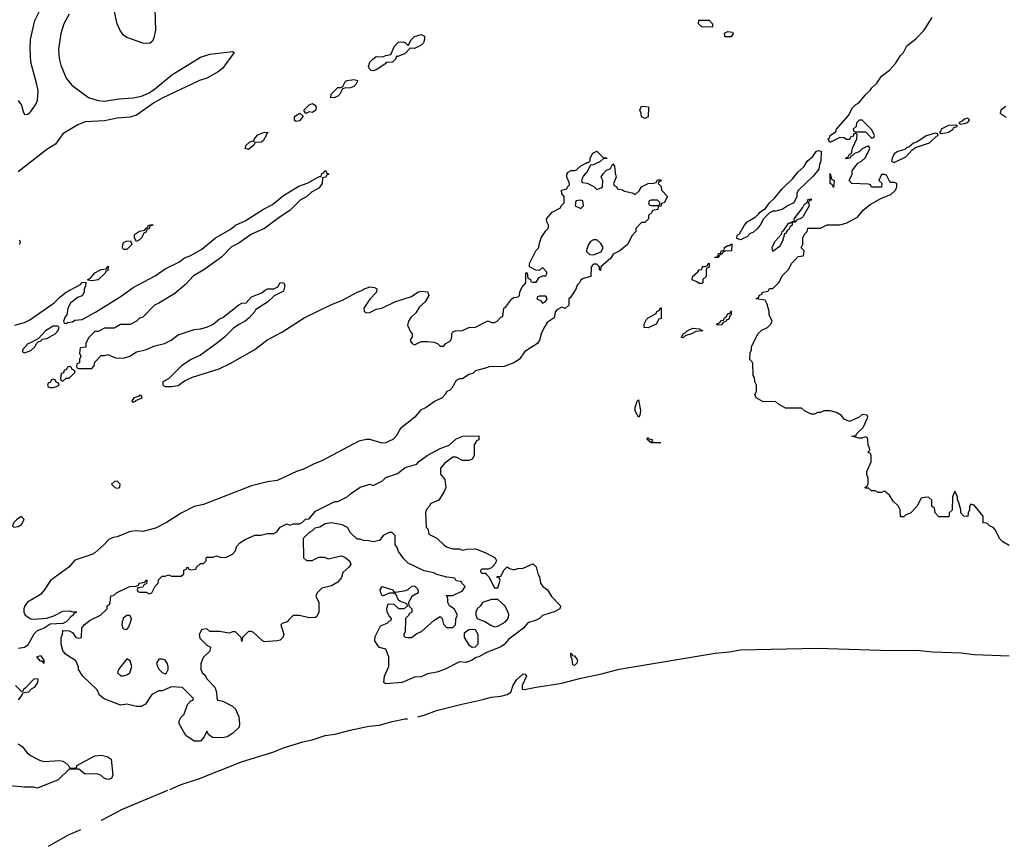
# Model space of a CAD drawing. Header units: inches. Extents: x 2293880 to 2522759, y 823965 to 1006879.
# Tile 298 of 325: x 2507080 to 2513239, y 858585 to 863755. Entities that reach past the tile are written whole.
import ezdxf

# ---------------------------------------------------------------- set-up
doc = ezdxf.new("R2010")
doc.units = ezdxf.units.IN
doc.header["$MEASUREMENT"] = 0
for name, color, linetype in [('C5805', 7, 'Continuous'), ('C5806', 7, 'Continuous'), ('C5815', 7, 'Continuous'), ('C5816', 7, 'Continuous')]:
    doc.layers.add(name, color=color, linetype=linetype)

msp = doc.modelspace()

# ---------------------------------------------------------------- linework, layer by layer
at = {"layer": 'C5805', "color": 5, "elevation": 20}
for points in [[(2507381.2, 860000), (2507371.2, 859988.9), (2507350, 859978), (2507270, 859975.3), (2507232, 859950), (2507187.9, 859932.1), (2507167.3, 859912.7), (2507130, 859844), (2507110, 859829.2), (2507070, 859822)], [(2508762, 860000), (2508752, 859990), (2508722, 859978), (2508714, 859970), (2508731.3, 859910), (2508724.7, 859890), (2508710, 859875.3), (2508690, 859869.3), (2508610, 859864), (2508598, 859870), (2508543.1, 859923.1), (2508530, 859928.7), (2508511.6, 859928.4), (2508474, 859890), (2508470, 859866), (2508466, 859890), (2508430, 859926), (2508410, 859926), (2508390, 859918), (2508330, 859928), (2508270, 859928), (2508250, 859946), (2508218, 859942), (2508202, 859910), (2508206, 859886), (2508250, 859842), (2508274, 859830), (2508270, 859806), (2508232, 859770), (2508223.6, 859756.4), (2508212.7, 859727.3), (2508212.7, 859692.7), (2508222, 859670), (2508236.9, 859656.9), (2508252, 859630), (2508299.8, 859579.8), (2508311.3, 859550), (2508312.7, 859512.7), (2508318, 859498), (2508350, 859492), (2508410, 859462), (2508430, 859442), (2508450, 859394), (2508454, 859350), (2508452, 859330), (2508411.3, 859290), (2508378, 859270), (2508350, 859263.7), (2508285.6, 859265.6), (2508262, 859282), (2508250, 859306), (2508234, 859270), (2508210, 859242), (2508170, 859242), (2508118, 859278), (2508078, 859350), (2508078, 859370), (2508088, 859390), (2508109, 859411), (2508129, 859471), (2508150, 859494), (2508162, 859498), (2508166, 859510), (2508099, 859579), (2508030, 859582), (2507970, 859558), (2507950, 859558), (2507905.4, 859534.6), (2507866.4, 859473.6), (2507839.8, 859460.2), (2507810, 859459), (2507750, 859474), (2507710, 859468), (2507607.2, 859507.2), (2507579, 859530), (2507564, 859564), (2507475.3, 859650), (2507448, 859690), (2507447.3, 859707.3), (2507430, 859746), (2507366.3, 859786.3), (2507348.7, 859810), (2507338, 859850), (2507338, 859890), (2507348, 859910), (2507350, 859934), (2507390, 859932), (2507410, 859922), (2507430, 859892), (2507450, 859886), (2507466, 859890), (2507468, 859950), (2507482, 859970), (2507520.2, 859999.8), (2507520.7, 860000)], [(2507724, 860000), (2507721, 859990), (2507718, 859970), (2507724.7, 859950), (2507730, 859944.7), (2507750, 859942), (2507763.1, 859956.9), (2507776, 860000)], [(2510000, 859796.9), (2509952, 859770), (2509934, 859766), (2509910, 859749.3), (2509870, 859734), (2509830, 859738), (2509738, 859690), (2509690, 859675.1), (2509630, 859663.7), (2509590, 859645.1), (2509550, 859642.7), (2509472, 859610), (2509370, 859602), (2509358, 859610), (2509362, 859650), (2509388.7, 859710), (2509388, 859770), (2509370, 859818), (2509330, 859828), (2509320.2, 859840.2), (2509302, 859870), (2509303.1, 859896.9), (2509336.4, 859963.6), (2509379, 859981), (2509390, 859994), (2509402, 859998), (2509402.7, 860000)], [(2509493.7, 860000), (2509491.3, 859928.7), (2509482, 859910), (2509482, 859902), (2509490, 859894), (2509510, 859892), (2509530, 859892), (2509563.7, 859916.3), (2509592.5, 859927.5), (2509670, 859998), (2509673.3, 860000)], [(2509724.2, 860000), (2509730, 859974), (2509750, 859954), (2509790, 859954), (2509806, 859970), (2509807.1, 860000)], [(2509967.3, 860000), (2509990.7, 859990.7), (2510000, 859984.7)], [(2507054, 859590), (2507090, 859554), (2507102, 859558), (2507106, 859570), (2507120.4, 859579.6), (2507170, 859632), (2507190, 859634), (2507194, 859630), (2507192, 859610), (2507170, 859578), (2507151.6, 859568.4), (2507134, 859550), (2507098, 859542), (2507094, 859530), (2507070, 859502)], [(2509570, 859394.7), (2509610, 859405.9), (2509686.3, 859433.6), (2509845.7, 859474.3), (2509977.4, 859502.6), (2510000, 859509.5)], [(2508017.9, 858940.6), (2508089.3, 858970.8), (2508203.6, 859010), (2508466.7, 859113.3), (2508670, 859176.3), (2508730, 859200.9), (2508850, 859237.7), (2508909.5, 859250), (2508990, 859278), (2509050, 859285.7), (2509147.7, 859312.3), (2509263.5, 859336.5), (2509330, 859342.9), (2509410, 859365.9), (2509490, 859381.5), (2509505.1, 859382.2)], [(2507070, 859226.8), (2507096, 859210), (2507126, 859170), (2507151, 859150), (2507203.4, 859123.4), (2507230, 859115.5), (2507330, 859120.7), (2507350, 859117.3), (2507364.7, 859110), (2507384.7, 859090), (2507392.7, 859072.7), (2507427.3, 859072.7), (2507438, 859082), (2507438, 859090), (2507550, 859151), (2507590, 859156), (2507626.4, 859146.4), (2507651, 859130), (2507662, 859030), (2507654, 859010), (2507630, 859002), (2507610, 859008.7), (2507590, 859028.7), (2507570, 859035.3), (2507550, 859039), (2507490, 859035.3), (2507450, 859068), (2507390, 859068), (2507319.8, 859000.2), (2507190, 858949.2), (2507165.4, 858954.6), (2507110, 858954), (2507016.8, 858963.2)], [(2507589.7, 858747.7), (2507591.5, 858748.5), (2507723.5, 858816.5), (2508006.4, 858935.8)], [(2507259.2, 858584.9), (2507384.3, 858655.7), (2507461.6, 858690.3)]]:
    msp.add_lwpolyline(points, dxfattribs=at)
for points in [[(2509910, 859942), (2509890, 859938), (2509861, 859919), (2509861, 859890), (2509890, 859844.7), (2509910, 859831.3), (2509930, 859832), (2509948.4, 859851.6), (2509948, 859910), (2509930, 859938)], [(2507230, 859728), (2507222, 859742), (2507210, 859742), (2507186, 859770), (2507210, 859778), (2507231, 859750)], [(2507750, 859758), (2507698, 859690), (2507692, 859670), (2507711.6, 859651.6), (2507730, 859651.3), (2507750, 859658), (2507768, 859670), (2507782, 859710), (2507770, 859746)], [(2507970, 859755.3), (2507950, 859755.3), (2507936, 859730), (2507941, 859710), (2507950, 859692), (2507970, 859672), (2507990, 859664.7), (2507998, 859670), (2508008.4, 859691.6), (2508008.7, 859710), (2508002, 859730), (2507988.8, 859748.9)]]:
    msp.add_lwpolyline(points, close=True, dxfattribs=at)
at = {"layer": 'C5806', "color": 5, "elevation": 20}
for points in [[(2507070.3, 863250.3), (2507090, 863221), (2507100.4, 863180.4), (2507110, 863162.8), (2507130, 863163.8), (2507138, 863170), (2507150, 863180.5), (2507178.2, 863221.8), (2507190.9, 863250), (2507194.2, 863310), (2507187.6, 863350), (2507149.7, 863490.3), (2507144.4, 863575.6), (2507147.9, 863632.1), (2507175.1, 863750), (2507253.5, 863910)], [(2507922, 863890), (2507928.4, 863690), (2507918.8, 863641.2), (2507910, 863622), (2507893.7, 863606.3), (2507850, 863609.3), (2507750, 863643.6), (2507730, 863659.5), (2507708.6, 863688.6), (2507689.7, 863729.7), (2507670, 863815.3)], [(2507388.8, 863790), (2507356, 863730), (2507337.8, 863670), (2507322.3, 863570), (2507327.1, 863512.9), (2507337.4, 863470), (2507370.3, 863390), (2507405.6, 863345.6), (2507510, 863268.7), (2507570, 863250.3), (2507610, 863245.7), (2507700.7, 863259.3), (2507790, 863266), (2507842.2, 863277.8), (2507884.5, 863295.5), (2507921.6, 863318.4), (2508032.3, 863410), (2508210, 863520.3), (2508270, 863539.5), (2508410, 863556), (2508422, 863550), (2508347.3, 863450), (2508320.7, 863430), (2508250, 863389.6), (2508205.3, 863374.7), (2507970, 863264.7), (2507922.4, 863237.6), (2507810, 863157.4), (2507770, 863146), (2507690, 863139.1), (2507610, 863121.7), (2507490, 863116.4), (2507442.6, 863097.4), (2507350, 863040.5), (2507303.8, 862976.2), (2507250, 862943.1), (2507070, 862803)], [(2507050, 861844), (2507110, 861860.7), (2507142, 861878), (2507295.9, 861984.1), (2507330, 862020.7), (2507370, 862050.6), (2507460.4, 862099.6), (2507470, 862111), (2507494, 862114), (2507492, 862090), (2507482, 862070), (2507482, 862050), (2507471.2, 862028.9), (2507442, 862018), (2507398, 861982), (2507381, 861950), (2507374, 861910), (2507363.6, 861896.4), (2507354, 861870), (2507358, 861858), (2507370, 861854), (2507378, 861862), (2507410, 861866), (2507424.7, 861875.3), (2507470, 861881), (2507553.8, 861926.2), (2507714.2, 862025.8), (2507790, 862080.7), (2507927.3, 862152.7), (2507990, 862197.3), (2508078.4, 862241.6), (2508110, 862266.8), (2508150, 862280.7), (2508219.1, 862320.9), (2508304, 862390), (2508396.2, 862443.8), (2508430, 862470.5), (2508490, 862497.3), (2508604, 862570), (2508660.7, 862599.3), (2508730, 862654.8), (2508826.8, 862713.2), (2508884.7, 862735.3), (2508954, 862774), (2508966, 862774), (2508970, 862794), (2508982, 862798), (2508988.4, 862811.6), (2508994, 862810), (2508998, 862798), (2509014, 862790), (2508998, 862782), (2508994, 862770), (2508974, 862766), (2508971, 862730), (2508950, 862702), (2508904, 862676), (2508876, 862650), (2508834, 862626), (2508770, 862560.9), (2508702, 862518), (2508610, 862449.5), (2508530, 862414), (2508450, 862357.2), (2508404.9, 862335.1), (2508341, 862270), (2508231.3, 862190), (2508167.5, 862152.5), (2508118.5, 862101.5), (2508050, 862042), (2507950, 861982), (2507922, 861970), (2507850, 861895.3), (2507830, 861888.7), (2507810.6, 861869.4), (2507770, 861848.7), (2507710, 861848), (2507670, 861826), (2507610, 861826), (2507570, 861806), (2507550, 861806), (2507510, 861766), (2507494, 861730), (2507492.7, 861707.3), (2507458, 861702), (2507454, 861670), (2507462, 861650), (2507454, 861630), (2507454, 861610), (2507438, 861602), (2507434, 861590), (2507438, 861578), (2507450, 861574), (2507530, 861574), (2507546, 861590), (2507550, 861614), (2507590, 861654), (2507610, 861654), (2507630, 861662), (2507679.6, 861639.6), (2507730, 861638), (2507768.8, 861651.1), (2507810, 861678), (2507866, 861690), (2507925.2, 861714.8), (2507986, 861730), (2508028, 861750), (2508070, 861784.7), (2508170, 861818), (2508210, 861821), (2508250, 861831.3), (2508289, 861851), (2508330, 861884.7), (2508350, 861892), (2508450, 861972), (2508470, 861982), (2508495.3, 861984.7), (2508530, 862022), (2508594, 862046), (2508610, 862062), (2508630, 862072), (2508670, 862072), (2508695.3, 862084.7), (2508710, 862112), (2508732, 862110), (2508738, 862090), (2508730, 862058), (2508671.2, 862028.9), (2508630.6, 861989.4), (2508556.9, 861943.1), (2508551, 861930), (2508516, 861890), (2508490, 861869.3), (2508450, 861849.3), (2508415.5, 861824.5), (2508361, 861770), (2508310.8, 861730), (2508210, 861657.2), (2508152, 861630), (2508092, 861590), (2508011.2, 861508.9), (2507974, 861490), (2507974, 861470), (2507990, 861462), (2508030, 861461), (2508070, 861466.8), (2508110, 861496), (2508161.2, 861518.8), (2508328.3, 861571.7), (2508395.2, 861604.8), (2508550, 861692.7), (2508625.2, 861750), (2508719.7, 861800.3), (2508859, 861890), (2509030, 861973), (2509098.9, 862001.1), (2509190, 862050.7), (2509219.3, 862060.7), (2509230, 862070.8), (2509270, 862084.7), (2509299.6, 862079.6), (2509312.7, 862072.7), (2509312, 862052), (2509270, 862008), (2509232, 861950), (2509234, 861930), (2509250, 861922), (2509270, 861924.7), (2509310, 861944.7), (2509346, 861950), (2509426, 861990), (2509530, 862024.7), (2509569.3, 862050.7), (2509590, 862058), (2509630, 862054), (2509638, 862030), (2509616, 861990), (2509579.8, 861960.2), (2509557.3, 861922.7), (2509527.1, 861892.9), (2509511.3, 861870), (2509505.4, 861845.4), (2509523.6, 861803.6), (2509534, 861790), (2509534, 861770), (2509523.6, 861756.4), (2509523.6, 861743.6), (2509534, 861730), (2509550, 861722), (2509590, 861742), (2509630, 861742), (2509670, 861738), (2509694, 861730), (2509710, 861714), (2509730, 861714), (2509746, 861730), (2509773.6, 861746.4), (2509782, 861770), (2509782, 861790), (2509790, 861802), (2509806, 861810), (2509850, 861812), (2509890, 861831), (2509930, 861832), (2510000, 861867)], [(2507075.3, 862375.3), (2507082, 862370), (2507078, 862350)], [(2510000, 861578.3), (2509930, 861558), (2509915.3, 861544.7), (2509890, 861535.3), (2509850, 861508.7), (2509830, 861508), (2509810, 861498), (2509782, 861450), (2509770, 861438), (2509751.2, 861428.9), (2509742, 861410), (2509722, 861390), (2509673.7, 861366.3), (2509622, 861330), (2509587.5, 861312.5), (2509551, 861270), (2509462.5, 861197.5), (2509434, 861150), (2509414, 861130), (2509390, 861118), (2509370, 861109.6), (2509347, 861107), (2509270, 861129.3), (2509250, 861129.3), (2509201.4, 861118.6), (2508970, 860995.1), (2508922, 860978), (2508850, 860942), (2508810.4, 860929.6), (2508690, 860872.3), (2508630, 860863.7), (2508530, 860839.3), (2508230, 860722.4), (2508170, 860709.6), (2508090.3, 860669.7), (2507998.8, 860610), (2507930, 860574), (2507850, 860554.5), (2507810, 860558.4), (2507770, 860554.5), (2507690, 860520.7), (2507664.1, 860515.9), (2507636.3, 860503.7), (2507606, 860470), (2507550, 860421.2), (2507530.5, 860409.5), (2507424.7, 860375.3), (2507386.8, 860330), (2507272, 860248), (2507232.7, 860187.3), (2507210, 860160.7), (2507128.6, 860111.4), (2507111.9, 860088.1), (2507105.5, 860070), (2507105.5, 860050), (2507113.4, 860030), (2507150, 860008), (2507170, 860005.5), (2507250, 860011), (2507294, 860026), (2507350, 860054.8), (2507390, 860058), (2507410, 860052), (2507430, 860054), (2507434, 860050), (2507418, 860042), (2507414, 860030), (2507399.6, 860020.4), (2507381.2, 860000)], [(2507520.7, 860000), (2507586, 860030), (2507626, 860070), (2507626, 860090), (2507642, 860098), (2507646, 860110), (2507650, 860152), (2507667.3, 860152.7), (2507686, 860170), (2507766, 860210), (2507808, 860212), (2507822, 860218), (2507826, 860230), (2507862, 860238), (2507870, 860251.3), (2507874, 860250), (2507872.7, 860227.3), (2507858, 860222), (2507850, 860206), (2507818, 860202), (2507814, 860190), (2507818, 860178), (2507830, 860174), (2507870, 860174), (2507890, 860164.7), (2507906, 860170), (2507927.3, 860212.7), (2507946, 860230), (2507947.3, 860252.7), (2507970, 860274), (2507990, 860274), (2508010, 860282), (2508030, 860274), (2508090, 860274), (2508106, 860290), (2508107.3, 860312.7), (2508122, 860318), (2508130, 860334), (2508138, 860318), (2508150, 860314), (2508182, 860318), (2508186, 860330), (2508210, 860354), (2508230, 860354), (2508246, 860370), (2508246, 860390), (2508250, 860394), (2508290, 860394), (2508310, 860402), (2508332.7, 860392.7), (2508370, 860392), (2508410, 860412), (2508428, 860430), (2508438, 860462), (2508456.4, 860483.6), (2508490, 860504.7), (2508550, 860531), (2508588.4, 860531.6), (2508630, 860542), (2508670, 860542), (2508688, 860552), (2508710, 860582), (2508750, 860602), (2508770, 860594), (2508790, 860602), (2508830, 860602), (2508846, 860610), (2508868.4, 860631.6), (2508890, 860634), (2508930, 860682), (2509050, 860742), (2509070, 860742), (2509129, 860771), (2509148, 860790), (2509210, 860830.7), (2509270, 860850.6), (2509290, 860842), (2509350, 860871.3), (2509370, 860891), (2509443.1, 860916.9), (2509490, 860954.8), (2509564, 860976), (2509575.3, 860990), (2509628.7, 861030), (2509710, 861074), (2509766, 861094), (2509810, 861133.4), (2509850.7, 861150.7), (2509952.7, 861152.7), (2509952.7, 861127.3), (2509938, 861122), (2509923.6, 861096.4), (2509922, 861030), (2509910, 861006), (2509890, 860998), (2509850, 860999), (2509810, 861018), (2509790, 861018), (2509739.6, 860980.4), (2509712, 860950), (2509712.7, 860912.7), (2509739.6, 860879.6), (2509744.7, 860830), (2509735.3, 860804.7), (2509702, 860750), (2509651.6, 860728.4), (2509642, 860710), (2509622, 860690), (2509618, 860670), (2509622, 860582), (2509632, 860570), (2509638, 860538), (2509690, 860512), (2509732, 860470), (2509750, 860458), (2509790, 860444.7), (2509830, 860444.7), (2509850, 860438), (2509876.4, 860443.6), (2509930, 860444.7), (2509985.4, 860425.4), (2510000, 860417.9)], [(2509807.1, 860000), (2509807.3, 860007.3), (2509818, 860030), (2509798, 860070), (2509768.7, 860088.7), (2509758, 860110), (2509758, 860138), (2509748.8, 860151.1), (2509750, 860154), (2509790, 860154), (2509850, 860182), (2509866, 860210), (2509846, 860230), (2509842, 860242), (2509810, 860246), (2509802, 860262), (2509752, 860268), (2509690, 860285.2), (2509670, 860296), (2509608.8, 860308.9), (2509510, 860355.3), (2509483.2, 860383.2), (2509449.3, 860429.3), (2509438, 860458), (2509428, 860470), (2509428, 860530), (2509410, 860548), (2509390, 860548), (2509354, 860530), (2509330, 860498), (2509290, 860488.7), (2509263.6, 860496.4), (2509230, 860498), (2509210, 860506), (2509190, 860506), (2509150, 860546), (2509130, 860578), (2509096.4, 860596.4), (2509030, 860608), (2508990, 860602), (2508958, 860582), (2508926, 860574), (2508910, 860558), (2508890, 860548), (2508852, 860510), (2508854, 860390), (2508872.7, 860372.7), (2508910, 860372), (2508950, 860394), (2508987.3, 860392.7), (2509010, 860382), (2509090, 860401), (2509113.7, 860393.7), (2509142, 860370), (2509151, 860350), (2509138, 860330), (2509102, 860298), (2509092.8, 860267.2), (2509070, 860237.2), (2509030, 860214), (2508970, 860199), (2508941, 860170), (2508931.3, 860150), (2508950.8, 860110), (2508950.8, 860050), (2508938, 860022), (2508930, 860015.3), (2508890, 860013.2), (2508830, 860028.7), (2508790, 860028), (2508762, 860000)], [(2510000, 860318), (2509970, 860318), (2509962, 860310), (2509962, 860302), (2509970, 860294), (2509992.7, 860292.7), (2510000, 860284.9)], [(2509402.7, 860000), (2509406, 860010), (2509390, 860026), (2509379, 860050), (2509375.3, 860070), (2509382, 860098), (2509390, 860102), (2509419.6, 860099.6), (2509450, 860072), (2509487.3, 860072.7), (2509506, 860090), (2509502, 860102), (2509458, 860118), (2509447.3, 860127.3), (2509436.4, 860156.4), (2509427.3, 860167.3), (2509390, 860168), (2509348.8, 860148.9), (2509338, 860170), (2509335.3, 860190), (2509348, 860210), (2509414, 860190), (2509418, 860178), (2509430, 860174), (2509494.6, 860185.4), (2509509, 860191), (2509532.7, 860212.7), (2509550, 860214), (2509570, 860194), (2509572, 860170), (2509531.6, 860148.4), (2509512, 860110), (2509514, 860090), (2509532, 860070), (2509532, 860050), (2509518, 860042), (2509510, 860026), (2509494, 860010), (2509493.7, 860000)], [(2510000, 860118.3), (2509974, 860110), (2509962, 860090), (2509942, 860070), (2509932, 860050), (2509932, 860030), (2509942, 860010), (2509967.3, 860000)], [(2507776, 860000), (2507779, 860010), (2507768.4, 860028.4), (2507750, 860028.7), (2507727.7, 860012.3), (2507724, 860000)], [(2509673.3, 860000), (2509710, 860022), (2509722, 860010), (2509724.2, 860000)]]:
    msp.add_lwpolyline(points, dxfattribs=at)
for points in [[(2509550, 863575.3), (2509522, 863578), (2509490, 863544), (2509446, 863526), (2509434, 863526), (2509432, 863510), (2509412, 863490), (2509372.7, 863487.3), (2509363.6, 863476.4), (2509310, 863442), (2509290, 863435.3), (2509278, 863438), (2509267.3, 863447.3), (2509262, 863462), (2509269.2, 863490), (2509290, 863511), (2509310, 863524.7), (2509350, 863522), (2509370, 863532), (2509402, 863538), (2509424, 863590), (2509450, 863614.8), (2509476.9, 863616.9), (2509494, 863610), (2509510, 863594), (2509528, 863630), (2509549.1, 863650.9), (2509590, 863662), (2509612.7, 863652.7), (2509612.7, 863632.7), (2509604.7, 863610), (2509590, 863595.3)], [(2509026, 863266), (2509028, 863290), (2509070, 863331.3), (2509088, 863332), (2509102, 863338), (2509118, 863370), (2509130, 863376), (2509170, 863382), (2509194, 863374), (2509182, 863350), (2509170, 863338), (2509150, 863328.7), (2509112, 863328), (2509098, 863322), (2509082, 863290), (2509070, 863278), (2509050, 863268)], [(2508910, 863175.3), (2508890, 863178), (2508870, 863168), (2508858, 863190), (2508890, 863222), (2508911.2, 863231.1), (2508923.6, 863223.6), (2508934, 863210), (2508932, 863190)], [(2508810, 863118), (2508803.1, 863123.1), (2508798, 863130), (2508798, 863150), (2508831.6, 863171.6), (2508852.7, 863152.7), (2508830, 863122)], [(2508510, 862944), (2508489.1, 862949.1), (2508495.3, 862970), (2508518, 862990), (2508536.9, 862996.9), (2508547.3, 862992.7), (2508547.3, 863007.3), (2508570, 863036), (2508610, 863051), (2508634, 863050), (2508622, 863038), (2508622, 863030), (2508602, 862998), (2508590, 862989), (2508552, 862988), (2508544.7, 862970)], [(2507810, 862368), (2507798, 862390), (2507798, 862410), (2507803.1, 862416.9), (2507830, 862432), (2507862, 862438), (2507866, 862450), (2507882, 862458), (2507886, 862470), (2507910, 862474), (2507910, 862468), (2507894, 862466), (2507890, 862448), (2507874, 862446), (2507870, 862426), (2507858, 862422), (2507842, 862390), (2507830, 862378)], [(2507730, 862318), (2507722, 862330), (2507724, 862350), (2507730, 862362), (2507746, 862370), (2507772, 862372), (2507782, 862350), (2507750, 862318)], [(2507530, 862122), (2507506, 862126), (2507506, 862130), (2507522, 862138), (2507550, 862171.3), (2507590, 862192), (2507622, 862198), (2507626, 862210), (2507632.7, 862212.7), (2507630, 862186), (2507618, 862182), (2507614, 862170), (2507570, 862128.7)], [(2507318, 861838), (2507290, 861838), (2507242, 861810), (2507198, 861762), (2507146.8, 861733.2), (2507130, 861728.7), (2507098, 861690), (2507098, 861678), (2507110, 861672), (2507150, 861686.8), (2507175.3, 861710), (2507187.3, 861732.7), (2507198, 861742), (2507210, 861744.7), (2507223.1, 861756.9), (2507250, 861761), (2507302, 861790), (2507318, 861810), (2507326, 861830)], [(2507390, 861586), (2507378, 861582), (2507372.7, 861567.3), (2507358, 861562), (2507352.7, 861547.3), (2507338, 861542), (2507334, 861510), (2507338, 861498), (2507350, 861494), (2507370, 861514), (2507390, 861514), (2507426, 861550), (2507422, 861562), (2507407.3, 861567.3), (2507402, 861582)], [(2507290, 861506), (2507278, 861502), (2507272.7, 861487.3), (2507258, 861482), (2507254, 861470), (2507258, 861458), (2507270, 861454), (2507290, 861454), (2507310, 861462), (2507326, 861470), (2507322, 861482), (2507307.3, 861487.3), (2507302, 861502)], [(2507830, 861406), (2507822, 861398), (2507794, 861390), (2507782, 861370), (2507790, 861362), (2507806, 861370), (2507806, 861374), (2507846, 861390), (2507842, 861402)], [(2507690, 860868), (2507672.7, 860867.3), (2507654, 860850), (2507674, 860830), (2507690, 860824.7), (2507706, 860830), (2507708, 860850)], [(2507090, 860648), (2507062, 860630), (2507042, 860610), (2507034, 860590), (2507042, 860582), (2507070, 860584.7), (2507090, 860598), (2507108, 860630)]]:
    msp.add_lwpolyline(points, close=True, dxfattribs=at)
at = {"layer": 'C5815', "color": 5, "elevation": 20}
for points in [[(2510000, 859984.7), (2510027.1, 859967.1), (2510050, 859958), (2510070, 859961), (2510118, 859990), (2510126.7, 860000)], [(2510311.3, 860000), (2510310, 859999.3), (2510257.3, 859982.7), (2510230.8, 859950), (2510139.3, 859880.7), (2510110, 859846.6), (2510090, 859833.2), (2510002, 859798), (2510000, 859796.9)], [(2510000, 859509.5), (2510030, 859518.6), (2510090, 859524.8), (2510130, 859534.5), (2510152.2, 859550), (2510166.6, 859593.4), (2510190, 859628.7), (2510230, 859663.8), (2510240.7, 859660.7), (2510250.2, 859650), (2510222.3, 859590), (2510223.1, 859570), (2510230, 859566), (2510247.1, 859567.1), (2510310, 859581.2), (2510470, 859604.4), (2510590, 859637.4), (2510710, 859661.9), (2510830, 859693.2), (2511430, 859793), (2511519.1, 859800.9), (2511587.2, 859812.8), (2512070, 859825.3), (2512530, 859808.9), (2512690.8, 859810.8), (2512790, 859801.1), (2512970, 859795.1), (2513050, 859784.4), (2513270, 859777.3)]]:
    msp.add_lwpolyline(points, dxfattribs=at)
msp.add_lwpolyline([(2510550, 859715.1), (2510540.5, 859720.5), (2510536.3, 859756.3), (2510526.7, 859773.3), (2510527, 859793), (2510530, 859793.4), (2510538, 859778), (2510550, 859775.3), (2510568, 859750), (2510564.9, 859730)], close=True, dxfattribs=at)
at = {"layer": 'C5816', "color": 5, "elevation": 20}
for points in [[(2511410, 863708.7), (2511346, 863710), (2511326, 863730), (2511327.3, 863752.7), (2511391.6, 863751.6), (2511414, 863730), (2511414, 863710)], [(2511490, 863648), (2511488.4, 863671.6), (2511510, 863682), (2511538, 863678), (2511542, 863670), (2511530, 863648)], [(2510990, 863138), (2510968.4, 863148.4), (2510968, 863170), (2510958, 863190), (2510970, 863214), (2511014, 863210), (2511010, 863148)], [(2512350, 863126), (2512330, 863126), (2512314, 863110), (2512312.7, 863087.3), (2512294, 863070), (2512298, 863058), (2512310, 863054), (2512370, 863054), (2512410, 863014), (2512422, 863018), (2512426, 863030), (2512410, 863066)], [(2513010, 863139), (2512990, 863134), (2512978, 863122), (2512954, 863110), (2512962, 863102), (2512990, 863106), (2513010, 863112), (2513022, 863130)], [(2512806, 863046), (2512750, 863028.7), (2512691.6, 862988.4), (2512670, 862982), (2512642, 862958), (2512630, 862955.3), (2512616, 862944), (2512572, 862930), (2512550, 862915.3), (2512538, 862890), (2512534, 862870), (2512550, 862862), (2512623.1, 862896.9), (2512660.2, 862939.8), (2512684, 862956), (2512770, 862984.7), (2512814, 863026), (2512826, 863030), (2512822, 863042)], [(2512936.4, 863096.4), (2512890, 863094), (2512844.7, 863070), (2512842, 863058), (2512834, 863050), (2512843.6, 863043.6), (2512870, 863046.8), (2512890, 863051.3), (2512918, 863070), (2512922, 863078), (2512946, 863090)], [(2511590, 862378), (2511566, 862386), (2511568.4, 862408.4), (2511583.1, 862416.9), (2511613.2, 862470), (2511629.5, 862490), (2511680.2, 862519.8), (2511702, 862538), (2511710, 862550.7), (2511746, 862574), (2511770, 862610.7), (2511801.5, 862638.5), (2511850, 862697.3), (2511917, 862763), (2511950, 862804.7), (2511985.6, 862834.4), (2512005.2, 862870), (2512040.2, 862899.8), (2512062, 862930), (2512076.9, 862936.9), (2512092.7, 862932.7), (2512092, 862870), (2512082, 862850), (2512079.6, 862820.4), (2512043.6, 862776.4), (2511952, 862690), (2511942, 862670), (2511942, 862650), (2511922, 862610), (2511886, 862594), (2511850, 862568.7), (2511810, 862558), (2511790, 862558), (2511770, 862548), (2511732, 862510), (2511712, 862470), (2511690, 862446), (2511670, 862426), (2511650, 862418), (2511630, 862398), (2511610, 862388)], [(2512170, 862706), (2512162, 862722), (2512149, 862730), (2512150, 862794), (2512158, 862758), (2512174, 862750)], [(2510590, 862626), (2510558, 862622), (2510554, 862590), (2510590, 862574), (2510606, 862590), (2510602, 862622)], [(2511070, 862626), (2511030, 862626), (2511018, 862622), (2511014, 862610), (2511018, 862598), (2511030, 862594), (2511070, 862594), (2511082, 862598), (2511086, 862610)], [(2511790, 862306), (2511787.2, 862332.8), (2511807.5, 862372.5), (2511845.2, 862414.8), (2511850, 862431.3), (2511860.4, 862439.6), (2511890, 862484.7), (2511896.4, 862483.6), (2511914, 862494), (2511926, 862494), (2511924, 862510), (2511979.3, 862580.7), (2511990, 862602), (2512008.4, 862611.6), (2512009.4, 862630.6), (2512030, 862634), (2512030, 862626), (2512018, 862622), (2512014, 862610), (2512018, 862590), (2511977.5, 862522.5), (2511970, 862514), (2511939.6, 862500.4), (2511930, 862488.7), (2511912.7, 862487.3), (2511911.3, 862470), (2511899.8, 862460.2), (2511890, 862442), (2511882, 862438), (2511870, 862418), (2511863.6, 862416.4), (2511850.7, 862370), (2511836.7, 862343.3), (2511830, 862334)], [(2510690, 862378), (2510670, 862378), (2510650, 862368), (2510638, 862350), (2510625.4, 862314.6), (2510626, 862306), (2510646.4, 862286.4), (2510670, 862284.7), (2510717.2, 862302.8), (2510728.7, 862330), (2510714.6, 862354.6)], [(2511430, 862266), (2511428, 862270), (2511446, 862274), (2511450, 862292), (2511466, 862294), (2511468, 862310), (2511487.3, 862312.7), (2511488.7, 862330), (2511510, 862342), (2511518, 862342), (2511534, 862354), (2511532, 862310), (2511492.7, 862307.3), (2511478, 862302), (2511474, 862290), (2511458, 862282), (2511450, 862268)], [(2511330, 862106), (2511316.4, 862116.4), (2511287.3, 862127.3), (2511288.7, 862150), (2511322, 862178), (2511330, 862191.3), (2511347.3, 862192.7), (2511350, 862211.3), (2511368, 862212), (2511382, 862218), (2511386, 862230), (2511392, 862232), (2511392, 862208), (2511378, 862202), (2511374, 862190), (2511374, 862150), (2511354, 862130), (2511354, 862110), (2511350, 862106)], [(2510370, 862026), (2510330, 862026), (2510318, 862022), (2510314, 862010), (2510338, 861998), (2510350, 861982), (2510366, 861990), (2510376.4, 862003.6), (2510376.4, 862016.4)], [(2511010, 861828.7), (2510986, 861830), (2510986, 861850), (2511000.2, 861879.8), (2511010, 861891.3), (2511062, 861918), (2511066, 861930), (2511082, 861938), (2511086, 861950), (2511092.7, 861952.7), (2511092.7, 861887.3), (2511078, 861882), (2511062, 861850)], [(2511445.2, 861845.2), (2511438, 861850), (2511459.3, 861860.7), (2511470, 861874), (2511483.1, 861876.9), (2511489.2, 861890), (2511501.2, 861898.8), (2511510, 861918), (2511522, 861918), (2511530, 861934), (2511530.8, 861910), (2511520.7, 861899.3), (2511518.8, 861890), (2511510, 861879), (2511502, 861878), (2511498, 861870), (2511479.6, 861860.4), (2511470, 861846.6)], [(2511230, 861766), (2511218, 861770), (2511224.7, 861775.3), (2511229.2, 861790), (2511243.2, 861796.8), (2511255.3, 861810), (2511290, 861826), (2511330, 861822), (2511354, 861810), (2511310, 861804), (2511282, 861790), (2511242, 861778)], [(2510950, 861269), (2510930, 861308), (2510929.5, 861330), (2510942, 861370), (2510950, 861378), (2510964, 861310), (2510958.8, 861281.2)], [(2511090, 861108), (2511030, 861109.3), (2511004, 861130), (2511004, 861136), (2511010, 861142), (2511014.4, 861134.4), (2511036, 861130), (2511034, 861114)]]:
    msp.add_lwpolyline(points, close=True, dxfattribs=at)
for points in [[(2513270, 860466), (2513228.8, 860488.9), (2513208, 860510), (2513183.1, 860563.1), (2513170, 860578), (2513146, 860590), (2513130, 860606), (2513107.3, 860607.3), (2513106, 860650), (2513050, 860718), (2513030, 860726), (2513022, 860710), (2513022, 860690), (2513012, 860670), (2513011.3, 860648.7), (2512986, 860650), (2512966, 860670), (2512966, 860690), (2512954.6, 860734.6), (2512946, 860750), (2512946, 860770), (2512930, 860806), (2512914, 860770), (2512912, 860688), (2512894, 860670), (2512894, 860650), (2512890, 860646), (2512830, 860646), (2512806, 860670), (2512802, 860702), (2512786, 860710), (2512786, 860750), (2512767.3, 860767.3), (2512750, 860768), (2512718, 860762), (2512692, 860710), (2512651.2, 860668.9), (2512622, 860658), (2512610, 860646), (2512590, 860646), (2512588, 860690), (2512575.3, 860715.3), (2512543.1, 860743.1), (2512520.4, 860780.4), (2512490, 860806), (2512470, 860798), (2512450, 860798), (2512430, 860808), (2512408.4, 860808.4), (2512390, 860826), (2512370, 860826), (2512366, 860830), (2512382, 860838), (2512387.3, 860852.7), (2512387.3, 860887.3), (2512378, 860910), (2512378, 860930), (2512406, 860990), (2512406, 861030), (2512402, 861042), (2512386, 861050), (2512398, 861062), (2512396.4, 861076.4), (2512387.3, 861092.7), (2512386, 861130), (2512382, 861142), (2512370, 861146), (2512350, 861138), (2512330, 861138), (2512286, 861150), (2512310, 861154), (2512318, 861170), (2512355.3, 861204.7), (2512386, 861270), (2512382, 861282), (2512350, 861286), (2512331.6, 861268.4), (2512270, 861242), (2512236.4, 861256.4), (2512220.4, 861280.4), (2512190, 861298), (2512150, 861308), (2512110, 861308), (2512090, 861298), (2512070, 861298), (2512052, 861288), (2512030, 861288), (2511988.4, 861308.4), (2511970, 861326), (2511870, 861326), (2511826, 861350), (2511807.3, 861367.3), (2511730, 861366), (2511686, 861390), (2511678, 861410), (2511688, 861430), (2511688, 861470), (2511678, 861490), (2511676.4, 861516.4), (2511668, 861530), (2511666, 861610), (2511648, 861630), (2511648.8, 861671.1), (2511658, 861690), (2511658, 861710), (2511698, 861790), (2511724.7, 861815.3), (2511758, 861830), (2511778, 861850), (2511786, 861870), (2511768.4, 861908.4), (2511768, 861930), (2511756.4, 861976.4), (2511742, 862002), (2511686, 862010), (2511702, 862018), (2511707.3, 862032.7), (2511722, 862038), (2511726, 862050), (2511762, 862058), (2511770, 862074), (2511790, 862074), (2511830, 862114), (2511850, 862154), (2511890, 862194), (2511908, 862230), (2511930, 862254), (2511950, 862274), (2511982, 862278), (2511986, 862310), (2511968.7, 862328.7), (2511978, 862350), (2511978, 862390), (2511990, 862414), (2512006, 862430), (2512010, 862452), (2512090, 862452), (2512130, 862472), (2512210, 862472), (2512250, 862482), (2512320.4, 862519.6), (2512356.4, 862563.6), (2512400.2, 862599.8), (2512470, 862638), (2512530, 862662), (2512558, 862690), (2512566, 862710), (2512566, 862730), (2512550, 862738), (2512530, 862738), (2512518, 862750), (2512502, 862782), (2512490, 862786), (2512470, 862786), (2512454, 862750), (2512472, 862732), (2512470, 862708), (2512408, 862708), (2512402, 862722), (2512390, 862726), (2512286, 862730), (2512268, 862750), (2512288, 862790), (2512288, 862810), (2512323.1, 862856.9), (2512346, 862870), (2512370, 862894), (2512398, 862950), (2512396.4, 862956.4), (2512390, 862966), (2512370, 862958), (2512350, 862948), (2512331.3, 862928.7), (2512302, 862918), (2512290, 862906), (2512278, 862902), (2512274, 862890), (2512250, 862886), (2512246, 862890), (2512262, 862898), (2512270, 862914), (2512282, 862918), (2512288.4, 862951.6), (2512315.3, 863010), (2512318, 863038), (2512310, 863046), (2512298, 863042), (2512292.7, 863027.3), (2512278, 863022), (2512270, 863006), (2512250, 863006), (2512236.4, 863016.4), (2512210, 863018), (2512148, 862988), (2512138, 863010), (2512144.7, 863015.3), (2512149.2, 863030), (2512184.7, 863055.3), (2512189.2, 863070), (2512263.2, 863156.8), (2512290, 863204.7), (2512310, 863224.7), (2512326.3, 863233.7), (2512370, 863286), (2512402.7, 863317.3), (2512409.2, 863330), (2512441.2, 863358.8), (2512470, 863402), (2512520.4, 863439.6), (2512559, 863481), (2512590, 863532), (2512609, 863551), (2512630, 863591.3), (2512684.7, 863635.3), (2512738, 863690), (2512788, 863770)], [(2513248.2, 863211.8), (2513218, 863190), (2513212, 863170), (2513250, 863144.7)], [(2510000, 861867), (2510010, 861872), (2510030, 861862), (2510050, 861862), (2510066, 861870), (2510090, 861894), (2510102, 861898), (2510108, 861950), (2510120.4, 861959.6), (2510158, 862010), (2510170, 862018), (2510198, 862022), (2510206, 862030), (2510208, 862050), (2510220.4, 862079.6), (2510246, 862110), (2510246, 862170), (2510250, 862174), (2510254, 862170), (2510258, 862138), (2510274, 862130), (2510278, 862118), (2510290, 862114), (2510310, 862114), (2510330, 862142), (2510350, 862154), (2510370, 862154), (2510378, 862170), (2510376.4, 862176.4), (2510350, 862206), (2510330, 862186), (2510308.4, 862188.4), (2510268, 862210), (2510269, 862230), (2510308.7, 862310), (2510328, 862330), (2510328.7, 862350), (2510342, 862390), (2510370, 862434), (2510387.3, 862452.7), (2510388, 862470), (2510378, 862490), (2510375.3, 862510), (2510410, 862552), (2510462, 862578), (2510466, 862590), (2510486, 862610), (2510486, 862650), (2510470, 862666), (2510468, 862690), (2510502, 862698), (2510506, 862710), (2510518, 862722), (2510516.4, 862736.4), (2510502, 862770), (2510502, 862790), (2510510, 862802), (2510530, 862811.3), (2510550, 862811.3), (2510563.1, 862816.9), (2510590, 862842), (2510630, 862862), (2510638, 862862), (2510648, 862872), (2510648, 862888), (2510658, 862910), (2510670, 862922), (2510690, 862932), (2510730, 862894), (2510751.3, 862891.3), (2510752, 862888), (2510730, 862886), (2510711.6, 862868.4), (2510670, 862848), (2510650, 862846), (2510630, 862806), (2510603.6, 862776.4), (2510594, 862750), (2510598, 862738), (2510630, 862732), (2510671.6, 862711.6), (2510690, 862694), (2510716.4, 862703.6), (2510726, 862710), (2510728, 862750), (2510718, 862770), (2510728.7, 862791.3), (2510748.8, 862811.1), (2510775.3, 862824.7), (2510790, 862854), (2510799.6, 862839.6), (2510803.6, 862796.4), (2510811, 862770), (2510794, 862730), (2510798, 862718), (2510814, 862710), (2510818, 862698), (2510850, 862692), (2510862, 862682), (2510911.6, 862671.6), (2510930, 862662), (2510954.6, 862685.4), (2510969.1, 862710.9), (2511010, 862731.3), (2511047.3, 862732.7), (2511062, 862738), (2511070, 862754), (2511090, 862754), (2511092.7, 862747.3), (2511078, 862742), (2511074, 862730), (2511092.7, 862712.7), (2511094, 862690), (2511131.3, 862650), (2511112, 862610), (2511094, 862606), (2511090, 862588), (2511074, 862586), (2511071.2, 862568.9), (2511038, 862562), (2511034, 862550), (2511014, 862530), (2511014, 862510), (2510990, 862486), (2510970, 862486), (2510934, 862450), (2510934, 862430), (2510910, 862406), (2510882, 862350), (2510834, 862310), (2510791.6, 862288.4), (2510776.9, 862263.1), (2510714, 862210), (2510712.7, 862187.3), (2510706, 862190), (2510706, 862210), (2510690, 862226), (2510670, 862226), (2510654, 862210), (2510651.6, 862148.4), (2510603.6, 862136.4), (2510590, 862126), (2510582, 862110), (2510566, 862094), (2510558, 862070), (2510539.8, 862040.2), (2510523.6, 862016.4), (2510514, 862010), (2510514, 861970), (2510491.6, 861948.4), (2510470, 861958), (2510439.6, 861940.4), (2510430, 861926), (2510422, 861890), (2510379.6, 861860.4), (2510363.6, 861836.4), (2510343.6, 861796.4), (2510331, 861750), (2510318, 861730), (2510239.8, 861680.2), (2510204.7, 861630), (2510170, 861609.3), (2510110, 861586.6), (2510016.9, 861583.1), (2510000, 861578.3)], [(2510000, 860417.9), (2510054, 860390), (2510062, 860370), (2510052, 860350), (2510030, 860326), (2510010, 860318), (2510000, 860318)], [(2510000, 860284.9), (2510014, 860270), (2510050, 860202), (2510070, 860202), (2510086, 860250), (2510082, 860262), (2510067.3, 860267.3), (2510067.3, 860272.7), (2510090, 860274), (2510110, 860314), (2510130, 860334), (2510143.6, 860323.6), (2510170, 860314), (2510196.4, 860323.6), (2510230, 860324.7), (2510290, 860352), (2510294, 860350), (2510310, 860334), (2510323.6, 860283.6), (2510332, 860270), (2510338, 860230), (2510352, 860210), (2510382, 860190), (2510406.4, 860146.4), (2510462, 860090), (2510458, 860070), (2510430, 860054), (2510350.8, 860029.2), (2510331.3, 860010), (2510311.3, 860000)], [(2510126.7, 860000), (2510135.3, 860010), (2510139, 860030), (2510135.3, 860050), (2510115.3, 860090), (2510070, 860128.7), (2510031.6, 860128.4), (2510000, 860118.3)]]:
    msp.add_lwpolyline(points, dxfattribs=at)

doc.saveas('drawing.dxf')
